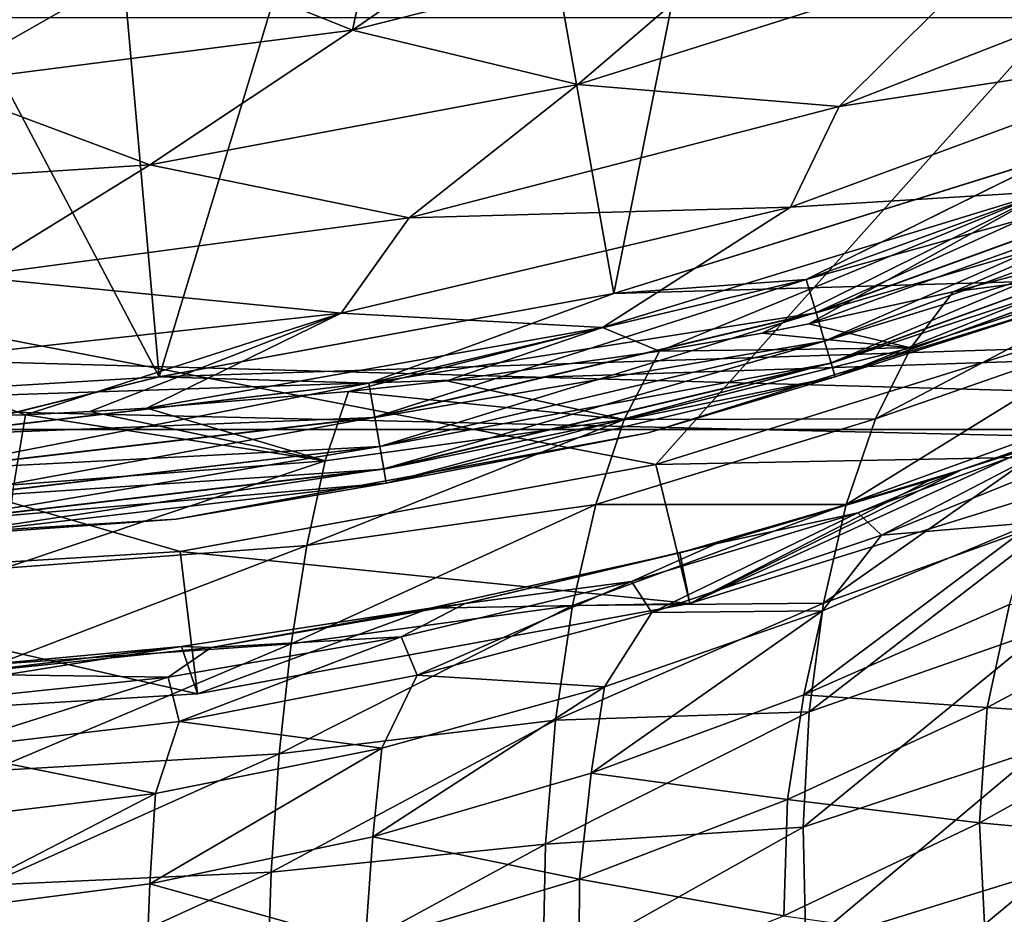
# Model space of a CAD drawing. Header units: millimetres. Extents: x -100 to 100, y -64 to 136.
# Tile 364 of 530: x 1.12 to 4.56, y 52.87 to 55.99. Entities that reach past the tile are written whole.
import ezdxf

# ---------------------------------------------------------------- set-up
doc = ezdxf.new("R2010")
doc.units = ezdxf.units.MM
doc.header["$LTSCALE"] = 159.143519
for name, color, linetype in [('22', 7, 'CONTINUOUS'), ('226', 7, 'CONTINUOUS'), ('230', 7, 'CONTINUOUS'), ('250', 7, 'CONTINUOUS'), ('255', 7, 'CONTINUOUS'), ('271', 7, 'CONTINUOUS'), ('375', 7, 'CONTINUOUS'), ('379', 7, 'CONTINUOUS'), ('382', 7, 'CONTINUOUS'), ('384', 7, 'CONTINUOUS'), ('397', 7, 'CONTINUOUS'), ('407', 7, 'CONTINUOUS'), ('412', 7, 'CONTINUOUS'), ('437', 7, 'CONTINUOUS')]:
    doc.layers.add(name, color=color, linetype=linetype)

msp = doc.modelspace()

# ---------------------------------------------------------------- linework, layer by layer
at = {"layer": '22', "color": 7, "linetype": 'CONTINUOUS', "true_color": 0x8c979c}
for points in [[(3.7128, 56.3183, -17.043), (2.2841, 55.9571, -17.043), (3.1083, 56.5268, -17.0976), (3.7128, 56.3183, -17.043)], [(3.1083, 56.5268, -17.0976), (2.2841, 55.9571, -17.043), (2.3689, 56.3517, -17.0976), (3.1083, 56.5268, -17.0976)], [(2.3689, 56.3517, -17.0976), (2.2841, 55.9571, -17.043), (1.6198, 56.2241, -17.0976), (2.3689, 56.3517, -17.0976)], [(3.7128, 56.3183, -17.043), (3.0695, 55.7672, -16.9201), (2.2841, 55.9571, -17.043), (3.7128, 56.3183, -17.043)], [(4.5172, 56.2247, -16.9201), (3.0695, 55.7672, -16.9201), (3.7128, 56.3183, -17.043), (4.5172, 56.2247, -16.9201)], [(5.4238, 56.2546, -16.7331), (5.3205, 55.8959, -16.4886), (3.9811, 55.6905, -16.7331), (5.4238, 56.2546, -16.7331)], [(5.4238, 56.2546, -16.7331), (3.9811, 55.6905, -16.7331), (4.5172, 56.2247, -16.9201), (5.4238, 56.2546, -16.7331)], [(2.2841, 55.9571, -17.043), (0.8225, 55.7701, -17.043), (1.6198, 56.2241, -17.0976), (2.2841, 55.9571, -17.043)], [(1.6198, 56.2241, -17.0976), (0.8225, 55.7701, -17.043), (0.8642, 56.1447, -17.0976), (1.6198, 56.2241, -17.0976)], [(4.5172, 56.2247, -16.9201), (3.9811, 55.6905, -16.7331), (3.0695, 55.7672, -16.9201), (4.5172, 56.2247, -16.9201)], [(2.2841, 55.9571, -17.043), (1.5774, 55.487, -16.9201), (0.8225, 55.7701, -17.043), (2.2841, 55.9571, -17.043)], [(3.0695, 55.7672, -16.9201), (1.5774, 55.487, -16.9201), (2.2841, 55.9571, -17.043), (3.0695, 55.7672, -16.9201)], [(5.3205, 55.8959, -16.4886), (4.7068, 55.3943, -16.1953), (3.811, 55.3393, -16.4886), (5.3205, 55.8959, -16.4886)], [(5.3205, 55.8959, -16.4886), (3.811, 55.3393, -16.4886), (3.9811, 55.6905, -16.7331), (5.3205, 55.8959, -16.4886)], [(1.5774, 55.487, -16.9201), (0.0625, 55.3882, -16.9201), (0.8225, 55.7701, -17.043), (1.5774, 55.487, -16.9201)], [(3.0695, 55.7672, -16.9201), (2.4813, 55.3029, -16.7331), (1.5774, 55.487, -16.9201), (3.0695, 55.7672, -16.9201)], [(3.9811, 55.6905, -16.7331), (2.4813, 55.3029, -16.7331), (3.0695, 55.7672, -16.9201), (3.9811, 55.6905, -16.7331)], [(3.9811, 55.6905, -16.7331), (3.811, 55.3393, -16.4886), (2.4813, 55.3029, -16.7331), (3.9811, 55.6905, -16.7331)], [(1.5774, 55.487, -16.9201), (0.946, 55.0974, -16.7331), (0.0625, 55.3882, -16.9201), (1.5774, 55.487, -16.9201)], [(2.4813, 55.3029, -16.7331), (0.946, 55.0974, -16.7331), (1.5774, 55.487, -16.9201), (2.4813, 55.3029, -16.7331)], [(3.8749, 54.9323, -15.8651), (4.7068, 55.3943, -16.1953), (5.3889, 55.4797, -15.8635), (3.8749, 54.9323, -15.8651)], [(3.8749, 54.9323, -15.8651), (5.3889, 55.4797, -15.8635), (4.3779, 55.0444, -15.7452), (3.8749, 54.9323, -15.8651)], [(4.3779, 55.0444, -15.7452), (5.3889, 55.4797, -15.8635), (4.6591, 55.1173, -15.6697), (4.3779, 55.0444, -15.7452)], [(3.1557, 54.9195, -16.1953), (4.7068, 55.3943, -16.1953), (3.3545, 54.8375, -15.9697), (3.1557, 54.9195, -16.1953)], [(4.7068, 55.3943, -16.1953), (3.1557, 54.9195, -16.1953), (3.811, 55.3393, -16.4886), (4.7068, 55.3943, -16.1953)], [(3.3545, 54.8375, -15.9697), (4.7068, 55.3943, -16.1953), (3.7121, 54.9005, -15.8999), (3.3545, 54.8375, -15.9697)], [(3.7121, 54.9005, -15.8999), (4.7068, 55.3943, -16.1953), (3.8749, 54.9323, -15.8651), (3.7121, 54.9005, -15.8999)], [(3.811, 55.3393, -16.4886), (3.1557, 54.9195, -16.1953), (2.2452, 54.9702, -16.4886), (3.811, 55.3393, -16.4886)], [(3.811, 55.3393, -16.4886), (2.2452, 54.9702, -16.4886), (2.4813, 55.3029, -16.7331), (3.811, 55.3393, -16.4886)], [(2.4813, 55.3029, -16.7331), (2.2452, 54.9702, -16.4886), (0.946, 55.0974, -16.7331), (2.4813, 55.3029, -16.7331)], [(2.2452, 54.9702, -16.4886), (0.646, 54.794, -16.4886), (0.946, 55.0974, -16.7331), (2.2452, 54.9702, -16.4886)], [(0.646, 54.794, -16.4886), (2.2452, 54.9702, -16.4886), (1.1445, 54.615, -16.2282), (0.646, 54.794, -16.4886)], [(1.1445, 54.615, -16.2282), (2.2452, 54.9702, -16.4886), (1.3689, 54.6266, -16.2142), (1.1445, 54.615, -16.2282)], [(2.2452, 54.9702, -16.4886), (1.5671, 54.6388, -16.1998), (1.3689, 54.6266, -16.2142), (2.2452, 54.9702, -16.4886)], [(3.1557, 54.9195, -16.1953), (1.5671, 54.6388, -16.1998), (2.2452, 54.9702, -16.4886), (3.1557, 54.9195, -16.1953)], [(1.5671, 54.6388, -16.1998), (3.1557, 54.9195, -16.1953), (2.27, 54.6965, -16.1315), (1.5671, 54.6388, -16.1998)], [(2.27, 54.6965, -16.1315), (3.1557, 54.9195, -16.1953), (2.6135, 54.7337, -16.0879), (2.27, 54.6965, -16.1315)], [(2.6135, 54.7337, -16.0879), (3.1557, 54.9195, -16.1953), (3.3545, 54.8375, -15.9697), (2.6135, 54.7337, -16.0879)], [(0, 54.5886, -16.2602), (0.646, 54.794, -16.4886), (1.1445, 54.615, -16.2282), (0, 54.5886, -16.2602)]]:
    msp.add_3dface(points, dxfattribs=at)
at = {"layer": '226', "color": 7, "linetype": 'CONTINUOUS', "true_color": 0x8c979c}
for points in [[(4.8165, 54.5537, 13.0545), (4.4071, 54.4234, 13.7403), (4.0461, 54.2732, 13.3968), (4.8165, 54.5537, 13.0545)], [(4.8165, 54.5537, 13.0545), (4.0461, 54.2732, 13.3968), (4.1289, 54.1959, 12.8728), (4.8165, 54.5537, 13.0545)], [(4.9075, 54.5105, 12.4982), (4.8165, 54.5537, 13.0545), (4.1289, 54.1959, 12.8728), (4.9075, 54.5105, 12.4982)], [(4.7235, 54.534, 13.5305), (4.4071, 54.4234, 13.7403), (4.8165, 54.5537, 13.0545), (4.7235, 54.534, 13.5305)], [(4.9075, 54.5105, 12.4982), (4.1289, 54.1959, 12.8728), (4.6595, 54.2394, 12.1393), (4.9075, 54.5105, 12.4982)], [(4.4071, 54.4234, 13.7403), (4.2923, 54.3854, 13.8118), (3.5514, 54.1656, 14.0573), (4.4071, 54.4234, 13.7403)], [(4.4071, 54.4234, 13.7403), (3.5514, 54.1656, 14.0573), (4.0461, 54.2732, 13.3968), (4.4071, 54.4234, 13.7403)], [(4.2923, 54.3854, 13.8118), (3.4252, 54.1336, 14.2782), (3.5514, 54.1656, 14.0573), (4.2923, 54.3854, 13.8118)], [(4.0461, 54.2732, 13.3968), (3.5514, 54.1656, 14.0573), (3.2569, 54.0339, 13.6749), (4.0461, 54.2732, 13.3968)], [(4.0461, 54.2732, 13.3968), (3.2569, 54.0339, 13.6749), (3.3278, 53.9257, 13.1775), (4.0461, 54.2732, 13.3968)], [(4.1289, 54.1959, 12.8728), (4.0461, 54.2732, 13.3968), (3.3278, 53.9257, 13.1775), (4.1289, 54.1959, 12.8728)], [(4.6595, 54.2394, 12.1393), (3.9224, 53.9316, 12.4909), (3.8579, 53.6382, 12.0916), (4.6595, 54.2394, 12.1393)], [(4.5748, 53.9544, 11.7381), (4.6595, 54.2394, 12.1393), (3.8579, 53.6382, 12.0916), (4.5748, 53.9544, 11.7381)], [(4.6595, 54.2394, 12.1393), (4.1289, 54.1959, 12.8728), (3.9224, 53.9316, 12.4909), (4.6595, 54.2394, 12.1393)], [(4.1289, 54.1959, 12.8728), (3.3278, 53.9257, 13.1775), (3.9224, 53.9316, 12.4909), (4.1289, 54.1959, 12.8728)], [(3.5514, 54.1656, 14.0573), (3.4252, 54.1336, 14.2782), (2.6773, 53.9573, 14.3031), (3.5514, 54.1656, 14.0573)], [(3.5514, 54.1656, 14.0573), (2.6773, 53.9573, 14.3031), (3.2569, 54.0339, 13.6749), (3.5514, 54.1656, 14.0573)], [(3.4252, 54.1336, 14.2782), (2.5554, 53.9413, 14.6271), (2.6773, 53.9573, 14.3031), (3.4252, 54.1336, 14.2782)], [(3.2569, 54.0339, 13.6749), (2.6773, 53.9573, 14.3031), (2.4538, 53.8412, 13.8896), (3.2569, 54.0339, 13.6749)], [(3.2569, 54.0339, 13.6749), (2.4538, 53.8412, 13.8896), (2.5096, 53.7068, 13.4129), (3.2569, 54.0339, 13.6749)], [(3.3278, 53.9257, 13.1775), (3.2569, 54.0339, 13.6749), (2.5096, 53.7068, 13.4129), (3.3278, 53.9257, 13.1775)], [(2.5554, 53.9413, 14.6271), (1.6885, 53.8069, 14.8682), (1.7911, 53.8044, 14.4773), (2.5554, 53.9413, 14.6271)], [(2.6773, 53.9573, 14.3031), (2.5554, 53.9413, 14.6271), (1.7911, 53.8044, 14.4773), (2.6773, 53.9573, 14.3031)], [(2.6773, 53.9573, 14.3031), (1.7911, 53.8044, 14.4773), (2.4538, 53.8412, 13.8896), (2.6773, 53.9573, 14.3031)], [(4.5748, 53.9544, 11.7381), (3.8579, 53.6382, 12.0916), (4.4973, 53.5941, 11.3974), (4.5748, 53.9544, 11.7381)], [(5.162, 53.949, 10.9834), (4.5748, 53.9544, 11.7381), (4.4973, 53.5941, 11.3974), (5.162, 53.949, 10.9834)], [(5.162, 53.949, 10.9834), (4.4973, 53.5941, 11.3974), (5.1172, 53.5516, 10.6916), (5.162, 53.949, 10.9834)], [(3.3278, 53.9257, 13.1775), (2.5096, 53.7068, 13.4129), (3.1632, 53.667, 12.7779), (3.3278, 53.9257, 13.1775)], [(3.9224, 53.9316, 12.4909), (3.1632, 53.667, 12.7779), (3.1162, 53.3653, 12.3816), (3.9224, 53.9316, 12.4909)], [(3.8579, 53.6382, 12.0916), (3.9224, 53.9316, 12.4909), (3.1162, 53.3653, 12.3816), (3.8579, 53.6382, 12.0916)], [(3.9224, 53.9316, 12.4909), (3.3278, 53.9257, 13.1775), (3.1632, 53.667, 12.7779), (3.9224, 53.9316, 12.4909)], [(2.4538, 53.8412, 13.8896), (1.7911, 53.8044, 14.4773), (1.6409, 53.7001, 14.0417), (2.4538, 53.8412, 13.8896)], [(2.4538, 53.8412, 13.8896), (1.6409, 53.7001, 14.0417), (1.6793, 53.5457, 13.5798), (2.4538, 53.8412, 13.8896)], [(2.5096, 53.7068, 13.4129), (2.4538, 53.8412, 13.8896), (1.6793, 53.5457, 13.5798), (2.5096, 53.7068, 13.4129)], [(1.6885, 53.8069, 14.8682), (0.8339, 53.7288, 15.0077), (0.8971, 53.7108, 14.5811), (1.6885, 53.8069, 14.8682)], [(1.7911, 53.8044, 14.4773), (1.6885, 53.8069, 14.8682), (0.8971, 53.7108, 14.5811), (1.7911, 53.8044, 14.4773)], [(1.7911, 53.8044, 14.4773), (0.8971, 53.7108, 14.5811), (1.6409, 53.7001, 14.0417), (1.7911, 53.8044, 14.4773)], [(1.6409, 53.7001, 14.0417), (0.8971, 53.7108, 14.5811), (0.8217, 53.6138, 14.1323), (1.6409, 53.7001, 14.0417)], [(1.6409, 53.7001, 14.0417), (0.8217, 53.6138, 14.1323), (0.8413, 53.447, 13.6793), (1.6409, 53.7001, 14.0417)], [(1.6793, 53.5457, 13.5798), (1.6409, 53.7001, 14.0417), (0.8413, 53.447, 13.6793), (1.6793, 53.5457, 13.5798)], [(2.5096, 53.7068, 13.4129), (1.6793, 53.5457, 13.5798), (2.3867, 53.4527, 13.0003), (2.5096, 53.7068, 13.4129)], [(3.1632, 53.667, 12.7779), (2.5096, 53.7068, 13.4129), (2.3867, 53.4527, 13.0003), (3.1632, 53.667, 12.7779)], [(3.1632, 53.667, 12.7779), (2.3867, 53.4527, 13.0003), (2.3546, 53.1434, 12.6076), (3.1632, 53.667, 12.7779)], [(3.1162, 53.3653, 12.3816), (3.1632, 53.667, 12.7779), (2.3546, 53.1434, 12.6076), (3.1162, 53.3653, 12.3816)], [(3.8579, 53.6382, 12.0916), (3.1162, 53.3653, 12.3816), (3.8007, 53.2737, 11.7514), (3.8579, 53.6382, 12.0916)], [(4.4973, 53.5941, 11.3974), (3.8579, 53.6382, 12.0916), (3.8007, 53.2737, 11.7514), (4.4973, 53.5941, 11.3974)], [(4.4973, 53.5941, 11.3974), (3.8007, 53.2737, 11.7514), (4.4702, 53.1929, 11.1087), (4.4973, 53.5941, 11.3974)], [(5.1172, 53.5516, 10.6916), (4.4973, 53.5941, 11.3974), (4.4702, 53.1929, 11.1087), (5.1172, 53.5516, 10.6916)], [(1.6793, 53.5457, 13.5798), (0.8413, 53.447, 13.6793), (1.5978, 53.2947, 13.1584), (1.6793, 53.5457, 13.5798)], [(2.3867, 53.4527, 13.0003), (1.6793, 53.5457, 13.5798), (1.5978, 53.2947, 13.1584), (2.3867, 53.4527, 13.0003)], [(5.1172, 53.5516, 10.6916), (4.4702, 53.1929, 11.1087), (5.1268, 53.1321, 10.4551), (5.1172, 53.5516, 10.6916)], [(2.3867, 53.4527, 13.0003), (1.5978, 53.2947, 13.1584), (1.578, 52.9795, 12.769), (2.3867, 53.4527, 13.0003)], [(2.3546, 53.1434, 12.6076), (2.3867, 53.4527, 13.0003), (1.578, 52.9795, 12.769), (2.3546, 53.1434, 12.6076)], [(1.5978, 53.2947, 13.1584), (0.8413, 53.447, 13.6793), (0.8007, 53.1978, 13.2529), (1.5978, 53.2947, 13.1584)], [(3.1162, 53.3653, 12.3816), (2.3546, 53.1434, 12.6076), (3.0762, 52.9963, 12.0438), (3.1162, 53.3653, 12.3816)], [(3.8007, 53.2737, 11.7514), (3.1162, 53.3653, 12.3816), (3.0762, 52.9963, 12.0438), (3.8007, 53.2737, 11.7514)], [(1.5978, 53.2947, 13.1584), (0.8007, 53.1978, 13.2529), (0.7914, 52.8787, 12.8658), (1.5978, 53.2947, 13.1584)], [(1.578, 52.9795, 12.769), (1.5978, 53.2947, 13.1584), (0.7914, 52.8787, 12.8658), (1.578, 52.9795, 12.769)], [(3.8007, 53.2737, 11.7514), (3.0762, 52.9963, 12.0438), (3.7876, 52.8679, 11.4682), (3.8007, 53.2737, 11.7514)], [(4.4702, 53.1929, 11.1087), (3.8007, 53.2737, 11.7514), (3.7876, 52.8679, 11.4682), (4.4702, 53.1929, 11.1087)], [(4.4702, 53.1929, 11.1087), (3.7876, 52.8679, 11.4682), (4.4917, 52.7694, 10.8803), (4.4702, 53.1929, 11.1087)], [(5.1268, 53.1321, 10.4551), (4.4702, 53.1929, 11.1087), (4.4917, 52.7694, 10.8803), (5.1268, 53.1321, 10.4551)], [(2.3546, 53.1434, 12.6076), (1.578, 52.9795, 12.769), (2.3284, 52.7701, 12.2732), (2.3546, 53.1434, 12.6076)], [(3.0762, 52.9963, 12.0438), (2.3546, 53.1434, 12.6076), (2.3284, 52.7701, 12.2732), (3.0762, 52.9963, 12.0438)], [(5.1851, 52.7084, 10.2776), (5.1268, 53.1321, 10.4551), (4.4917, 52.7694, 10.8803), (5.1851, 52.7084, 10.2776)], [(1.578, 52.9795, 12.769), (0.7914, 52.8787, 12.8658), (1.5626, 52.6025, 12.4381), (1.578, 52.9795, 12.769)], [(2.3284, 52.7701, 12.2732), (1.578, 52.9795, 12.769), (1.5626, 52.6025, 12.4381), (2.3284, 52.7701, 12.2732)], [(3.0762, 52.9963, 12.0438), (2.3284, 52.7701, 12.2732), (3.0729, 52.5855, 11.7676), (3.0762, 52.9963, 12.0438)], [(3.7876, 52.8679, 11.4682), (3.0762, 52.9963, 12.0438), (3.0729, 52.5855, 11.7676), (3.7876, 52.8679, 11.4682)], [(1.5626, 52.6025, 12.4381), (0.7914, 52.8787, 12.8658), (0.7843, 52.4992, 12.5375), (1.5626, 52.6025, 12.4381)]]:
    msp.add_3dface(points, dxfattribs=at)
at = {"layer": '230', "color": 7, "linetype": 'CONTINUOUS', "true_color": 0x8c979c}
for points in [[(4.4071, 54.4234, 13.7403), (4.7235, 54.534, 13.5305), (3.4609, 53.957, 24.8415), (4.4071, 54.4234, 13.7403)], [(3.4609, 53.957, 24.8415), (4.7235, 54.534, 13.5305), (5.1291, 54.4768, 24.8415), (3.4609, 53.957, 24.8415)], [(4.2923, 54.3854, 13.8118), (4.4071, 54.4234, 13.7403), (3.4609, 53.957, 24.8415), (4.2923, 54.3854, 13.8118)], [(3.4252, 54.1336, 14.2782), (4.2923, 54.3854, 13.8118), (3.4609, 53.957, 24.8415), (3.4252, 54.1336, 14.2782)], [(2.5554, 53.9413, 14.6271), (3.4252, 54.1336, 14.2782), (3.4609, 53.957, 24.8415), (2.5554, 53.9413, 14.6271)], [(1.6885, 53.8069, 14.8682), (2.5554, 53.9413, 14.6271), (1.7436, 53.6423, 24.8415), (1.6885, 53.8069, 14.8682)], [(1.7436, 53.6423, 24.8415), (2.5554, 53.9413, 14.6271), (3.4609, 53.957, 24.8415), (1.7436, 53.6423, 24.8415)], [(0, 53.5368, 24.8415), (0.8339, 53.7288, 15.0077), (1.6885, 53.8069, 14.8682), (0, 53.5368, 24.8415)], [(0, 53.5368, 24.8415), (1.6885, 53.8069, 14.8682), (1.7436, 53.6423, 24.8415), (0, 53.5368, 24.8415)]]:
    msp.add_3dface(points, dxfattribs=at)
at = {"layer": '250', "color": 7, "linetype": 'CONTINUOUS', "true_color": 0x8c979c}
for points in [[(4.1081, 54.6012, -15.1124), (4.2313, 54.8488, -15.4233), (5.1409, 55.1448, -15.1218), (4.1081, 54.6012, -15.1124)], [(4.9804, 54.905, -14.7857), (4.1081, 54.6012, -15.1124), (5.1409, 55.1448, -15.1218), (4.9804, 54.905, -14.7857)], [(4.2313, 54.8488, -15.4233), (4.3779, 55.0444, -15.7452), (5.1409, 55.1448, -15.1218), (4.2313, 54.8488, -15.4233)], [(4.3779, 55.0444, -15.7452), (4.6591, 55.1173, -15.6697), (5.1409, 55.1448, -15.1218), (4.3779, 55.0444, -15.7452)], [(3.8749, 54.9323, -15.8651), (4.3779, 55.0444, -15.7452), (4.2313, 54.8488, -15.4233), (3.8749, 54.9323, -15.8651)], [(3.7121, 54.9005, -15.8999), (3.8749, 54.9323, -15.8651), (4.2313, 54.8488, -15.4233), (3.7121, 54.9005, -15.8999)], [(3.3545, 54.8375, -15.9697), (3.7121, 54.9005, -15.8999), (4.2313, 54.8488, -15.4233), (3.3545, 54.8375, -15.9697)], [(4.0051, 54.3025, -14.8256), (4.1081, 54.6012, -15.1124), (4.9804, 54.905, -14.7857), (4.0051, 54.3025, -14.8256)], [(4.8495, 54.6069, -14.4688), (4.0051, 54.3025, -14.8256), (4.9804, 54.905, -14.7857), (4.8495, 54.6069, -14.4688)], [(2.6135, 54.7337, -16.0879), (3.3545, 54.8375, -15.9697), (3.2316, 54.5996, -15.6275), (2.6135, 54.7337, -16.0879)], [(3.2316, 54.5996, -15.6275), (3.3545, 54.8375, -15.9697), (4.2313, 54.8488, -15.4233), (3.2316, 54.5996, -15.6275)], [(4.1081, 54.6012, -15.1124), (3.2316, 54.5996, -15.6275), (4.2313, 54.8488, -15.4233), (4.1081, 54.6012, -15.1124)], [(2.27, 54.6965, -16.1315), (2.6135, 54.7337, -16.0879), (3.2316, 54.5996, -15.6275), (2.27, 54.6965, -16.1315)], [(1.5671, 54.6388, -16.1998), (2.27, 54.6965, -16.1315), (2.189, 54.4543, -15.8114), (1.5671, 54.6388, -16.1998)], [(2.189, 54.4543, -15.8114), (2.27, 54.6965, -16.1315), (3.2316, 54.5996, -15.6275), (2.189, 54.4543, -15.8114)], [(1.1445, 54.615, -16.2282), (1.3689, 54.6266, -16.2142), (2.189, 54.4543, -15.8114), (1.1445, 54.615, -16.2282)], [(1.3689, 54.6266, -16.2142), (1.5671, 54.6388, -16.1998), (2.189, 54.4543, -15.8114), (1.3689, 54.6266, -16.2142)], [(0, 54.5886, -16.2602), (1.1445, 54.615, -16.2282), (1.1031, 54.3717, -15.9237), (0, 54.5886, -16.2602)], [(1.1031, 54.3717, -15.9237), (1.1445, 54.615, -16.2282), (2.189, 54.4543, -15.8114), (1.1031, 54.3717, -15.9237)], [(2.1245, 54.1599, -15.5155), (2.189, 54.4543, -15.8114), (3.2316, 54.5996, -15.6275), (2.1245, 54.1599, -15.5155)], [(3.1326, 54.3028, -15.3068), (2.1245, 54.1599, -15.5155), (3.2316, 54.5996, -15.6275), (3.1326, 54.3028, -15.3068)], [(3.1326, 54.3028, -15.3068), (3.2316, 54.5996, -15.6275), (4.1081, 54.6012, -15.1124), (3.1326, 54.3028, -15.3068)], [(4.0051, 54.3025, -14.8256), (3.1326, 54.3028, -15.3068), (4.1081, 54.6012, -15.1124), (4.0051, 54.3025, -14.8256)], [(3.9269, 53.9588, -14.5736), (4.0051, 54.3025, -14.8256), (4.8495, 54.6069, -14.4688), (3.9269, 53.9588, -14.5736)], [(4.7545, 54.2576, -14.1834), (3.9269, 53.9588, -14.5736), (4.8495, 54.6069, -14.4688), (4.7545, 54.2576, -14.1834)], [(1.0713, 54.0805, -15.6442), (1.1031, 54.3717, -15.9237), (2.189, 54.4543, -15.8114), (1.0713, 54.0805, -15.6442)], [(2.1245, 54.1599, -15.5155), (1.0713, 54.0805, -15.6442), (2.189, 54.4543, -15.8114), (2.1245, 54.1599, -15.5155)], [(2.07, 53.8168, -15.2566), (2.1245, 54.1599, -15.5155), (3.1326, 54.3028, -15.3068), (2.07, 53.8168, -15.2566)], [(3.0514, 53.9499, -15.0235), (2.07, 53.8168, -15.2566), (3.1326, 54.3028, -15.3068), (3.0514, 53.9499, -15.0235)], [(3.0514, 53.9499, -15.0235), (3.1326, 54.3028, -15.3068), (4.0051, 54.3025, -14.8256), (3.0514, 53.9499, -15.0235)], [(3.9269, 53.9588, -14.5736), (3.0514, 53.9499, -15.0235), (4.0051, 54.3025, -14.8256), (3.9269, 53.9588, -14.5736)], [(3.8766, 53.5796, -14.3655), (3.9269, 53.9588, -14.5736), (4.7545, 54.2576, -14.1834), (3.8766, 53.5796, -14.3655)], [(4.6998, 53.8682, -13.9406), (3.8766, 53.5796, -14.3655), (4.7545, 54.2576, -14.1834), (4.6998, 53.8682, -13.9406)], [(1.0439, 53.7454, -15.4006), (1.0713, 54.0805, -15.6442), (2.1245, 54.1599, -15.5155), (1.0439, 53.7454, -15.4006)], [(2.07, 53.8168, -15.2566), (1.0439, 53.7454, -15.4006), (2.1245, 54.1599, -15.5155), (2.07, 53.8168, -15.2566)], [(2.0279, 53.4333, -15.0455), (2.07, 53.8168, -15.2566), (3.0514, 53.9499, -15.0235), (2.0279, 53.4333, -15.0455)], [(2.9919, 53.5506, -14.7904), (2.0279, 53.4333, -15.0455), (3.0514, 53.9499, -15.0235), (2.9919, 53.5506, -14.7904)], [(2.9919, 53.5506, -14.7904), (3.0514, 53.9499, -15.0235), (3.9269, 53.9588, -14.5736), (2.9919, 53.5506, -14.7904)], [(3.8766, 53.5796, -14.3655), (2.9919, 53.5506, -14.7904), (3.9269, 53.9588, -14.5736), (3.8766, 53.5796, -14.3655)], [(3.8558, 53.1768, -14.2076), (3.8766, 53.5796, -14.3655), (4.6998, 53.8682, -13.9406), (3.8558, 53.1768, -14.2076)], [(4.6869, 53.4528, -13.7485), (3.8558, 53.1768, -14.2076), (4.6998, 53.8682, -13.9406), (4.6869, 53.4528, -13.7485)], [(1.0221, 53.3737, -15.2027), (1.0439, 53.7454, -15.4006), (2.07, 53.8168, -15.2566), (1.0221, 53.3737, -15.2027)], [(2.0279, 53.4333, -15.0455), (1.0221, 53.3737, -15.2027), (2.07, 53.8168, -15.2566), (2.0279, 53.4333, -15.0455)], [(2.957, 53.1182, -14.617), (2.9919, 53.5506, -14.7904), (3.8766, 53.5796, -14.3655), (2.957, 53.1182, -14.617)], [(3.8558, 53.1768, -14.2076), (2.957, 53.1182, -14.617), (3.8766, 53.5796, -14.3655), (3.8558, 53.1768, -14.2076)], [(2, 53.0205, -14.8904), (2.0279, 53.4333, -15.0455), (2.9919, 53.5506, -14.7904), (2, 53.0205, -14.8904)], [(2.957, 53.1182, -14.617), (2, 53.0205, -14.8904), (2.9919, 53.5506, -14.7904), (2.957, 53.1182, -14.617)], [(3.8643, 52.7635, -14.1033), (3.8558, 53.1768, -14.2076), (4.6869, 53.4528, -13.7485), (3.8643, 52.7635, -14.1033)], [(4.7145, 53.0266, -13.6114), (3.8643, 52.7635, -14.1033), (4.6869, 53.4528, -13.7485), (4.7145, 53.0266, -13.6114)], [(1.0066, 52.9753, -15.0578), (1.0221, 53.3737, -15.2027), (2.0279, 53.4333, -15.0455), (1.0066, 52.9753, -15.0578)], [(2, 53.0205, -14.8904), (1.0066, 52.9753, -15.0578), (2.0279, 53.4333, -15.0455), (2, 53.0205, -14.8904)], [(2.9475, 52.6685, -14.509), (2.957, 53.1182, -14.617), (3.8558, 53.1768, -14.2076), (2.9475, 52.6685, -14.509)], [(3.8643, 52.7635, -14.1033), (2.9475, 52.6685, -14.509), (3.8558, 53.1768, -14.2076), (3.8643, 52.7635, -14.1033)], [(1.9872, 52.5919, -14.7963), (2, 53.0205, -14.8904), (2.957, 53.1182, -14.617), (1.9872, 52.5919, -14.7963)], [(2.9475, 52.6685, -14.509), (1.9872, 52.5919, -14.7963), (2.957, 53.1182, -14.617), (2.9475, 52.6685, -14.509)], [(0.998, 52.562, -14.9703), (1.0066, 52.9753, -15.0578), (2, 53.0205, -14.8904), (0.998, 52.562, -14.9703)], [(1.9872, 52.5919, -14.7963), (0.998, 52.562, -14.9703), (2, 53.0205, -14.8904), (1.9872, 52.5919, -14.7963)], [(3.9055, 52.3538, -14.0496), (3.8643, 52.7635, -14.1033), (4.7145, 53.0266, -13.6114), (3.9055, 52.3538, -14.0496)], [(4.7836, 52.6057, -13.5262), (3.9055, 52.3538, -14.0496), (4.7145, 53.0266, -13.6114), (4.7836, 52.6057, -13.5262)]]:
    msp.add_3dface(points, dxfattribs=at)
at = {"layer": '255', "linetype": 'CONTINUOUS'}
for points in [[(1.6833, 54.1386, 25.7), (3.3413, 54.4424, 25.7), (-4.7339, 56, 25.7), (1.6833, 54.1386, 25.7)], [(-4.7339, 56, 25.7), (3.3413, 54.4424, 25.7), (4.7339, 56, 25.7), (-4.7339, 56, 25.7)], [(0, 54.0367, 25.7), (1.6833, 54.1386, 25.7), (-4.7339, 56, 25.7), (0, 54.0367, 25.7)], [(3.3413, 54.4424, 25.7), (4.9518, 54.9443, 25.7), (4.7339, 56, 25.7), (3.3413, 54.4424, 25.7)]]:
    msp.add_3dface(points, dxfattribs=at)
at = {"layer": '271', "linetype": 'CONTINUOUS'}
for points in [[(5.1291, 54.4768, 24.8415), (4.9518, 54.9443, 25.7), (3.3413, 54.4424, 25.7), (5.1291, 54.4768, 24.8415)], [(3.4609, 53.957, 24.8415), (5.1291, 54.4768, 24.8415), (3.3413, 54.4424, 25.7), (3.4609, 53.957, 24.8415)], [(3.4609, 53.957, 24.8415), (3.3413, 54.4424, 25.7), (1.6833, 54.1386, 25.7), (3.4609, 53.957, 24.8415)], [(1.7436, 53.6423, 24.8415), (1.6833, 54.1386, 25.7), (0, 54.0367, 25.7), (1.7436, 53.6423, 24.8415)], [(1.7436, 53.6423, 24.8415), (3.4609, 53.957, 24.8415), (1.6833, 54.1386, 25.7), (1.7436, 53.6423, 24.8415)], [(0, 53.5368, 24.8415), (1.7436, 53.6423, 24.8415), (0, 54.0367, 25.7), (0, 53.5368, 24.8415)]]:
    msp.add_3dface(points, dxfattribs=at)
at = {"layer": '375', "color": 7, "linetype": 'CONTINUOUS', "true_color": 0x323232}
for points in [[(3.9047, 58.577, 47.7), (4.7354, 55.5181, 47.7), (5.1017, 59.1675, 47.7), (3.9047, 58.577, 47.7)], [(2.6409, 58.1478, 47.7), (3.1959, 55.0382, 47.7), (3.9047, 58.577, 47.7), (2.6409, 58.1478, 47.7)], [(3.1959, 55.0382, 47.7), (4.7354, 55.5181, 47.7), (3.9047, 58.577, 47.7), (3.1959, 55.0382, 47.7)], [(1.3318, 57.8873, 47.7), (1.6097, 54.7474, 47.7), (2.6409, 58.1478, 47.7), (1.3318, 57.8873, 47.7)], [(1.6097, 54.7474, 47.7), (3.1959, 55.0382, 47.7), (2.6409, 58.1478, 47.7), (1.6097, 54.7474, 47.7)], [(0, 57.8, 47.7), (1.6097, 54.7474, 47.7), (1.3318, 57.8873, 47.7), (0, 57.8, 47.7)], [(0, 54.65, 47.7), (1.6097, 54.7474, 47.7), (0, 57.8, 47.7), (0, 54.65, 47.7)]]:
    msp.add_3dface(points, dxfattribs=at)
at = {"layer": '379', "color": 7, "linetype": 'CONTINUOUS', "true_color": 0x323232}
for points in [[(4.9113, 55.05, 47.2), (3.3145, 54.5525, 47.2), (4.9113, 55.05, 46.2), (4.9113, 55.05, 47.2)], [(4.9113, 55.05, 46.2), (3.3145, 54.5525, 47.2), (3.3145, 54.5525, 46.2), (4.9113, 55.05, 46.2)], [(3.3145, 54.5525, 47.2), (1.6694, 54.251, 47.2), (3.3145, 54.5525, 46.2), (3.3145, 54.5525, 47.2)], [(3.3145, 54.5525, 46.2), (1.6694, 54.251, 47.2), (1.6694, 54.251, 46.2), (3.3145, 54.5525, 46.2)], [(1.6694, 54.251, 47.2), (0, 54.15, 47.2), (1.6694, 54.251, 46.2), (1.6694, 54.251, 47.2)], [(1.6694, 54.251, 46.2), (0, 54.15, 47.2), (0, 54.15, 46.2), (1.6694, 54.251, 46.2)]]:
    msp.add_3dface(points, dxfattribs=at)
at = {"layer": '382', "color": 7, "linetype": 'CONTINUOUS', "true_color": 0x323232}
for points in [[(5.3389, 55.623, 47.683), (4.7354, 55.5181, 47.7), (3.8659, 55.0869, 47.683), (5.3389, 55.623, 47.683)], [(5.3389, 55.623, 47.683), (3.8659, 55.0869, 47.683), (5.3867, 55.5122, 47.6329), (5.3389, 55.623, 47.683)], [(4.7354, 55.5181, 47.7), (3.1959, 55.0382, 47.7), (3.8659, 55.0869, 47.683), (4.7354, 55.5181, 47.7)], [(5.3867, 55.5122, 47.6329), (3.8659, 55.0869, 47.683), (3.9006, 54.9712, 47.6329), (5.3867, 55.5122, 47.6329)], [(5.3867, 55.5122, 47.6329), (3.9006, 54.9712, 47.6329), (5.4278, 55.417, 47.5534), (5.3867, 55.5122, 47.6329)], [(5.4278, 55.417, 47.5534), (3.9006, 54.9712, 47.6329), (3.9303, 54.872, 47.5534), (5.4278, 55.417, 47.5534)], [(5.4278, 55.417, 47.5534), (3.9303, 54.872, 47.5534), (5.4593, 55.344, 47.4497), (5.4278, 55.417, 47.5534)], [(5.4593, 55.344, 47.4497), (3.9303, 54.872, 47.5534), (3.9531, 54.7958, 47.4497), (5.4593, 55.344, 47.4497)], [(5.4593, 55.344, 47.4497), (3.9531, 54.7958, 47.4497), (5.479, 55.2982, 47.3289), (5.4593, 55.344, 47.4497)], [(5.479, 55.2982, 47.3289), (3.9531, 54.7958, 47.4497), (3.9674, 54.748, 47.3289), (5.479, 55.2982, 47.3289)], [(4.9113, 55.05, 47.2), (5.479, 55.2982, 47.3289), (3.9674, 54.748, 47.3289), (4.9113, 55.05, 47.2)], [(3.8659, 55.0869, 47.683), (3.1959, 55.0382, 47.7), (2.3407, 54.7254, 47.683), (3.8659, 55.0869, 47.683)], [(3.8659, 55.0869, 47.683), (2.3407, 54.7254, 47.683), (3.9006, 54.9712, 47.6329), (3.8659, 55.0869, 47.683)], [(3.1959, 55.0382, 47.7), (1.6097, 54.7474, 47.7), (2.3407, 54.7254, 47.683), (3.1959, 55.0382, 47.7)], [(3.3145, 54.5525, 47.2), (4.9113, 55.05, 47.2), (3.9674, 54.748, 47.3289), (3.3145, 54.5525, 47.2)], [(3.9006, 54.9712, 47.6329), (2.3407, 54.7254, 47.683), (2.3616, 54.6065, 47.6329), (3.9006, 54.9712, 47.6329)], [(3.9006, 54.9712, 47.6329), (2.3616, 54.6065, 47.6329), (3.9303, 54.872, 47.5534), (3.9006, 54.9712, 47.6329)], [(3.9303, 54.872, 47.5534), (2.3616, 54.6065, 47.6329), (2.3796, 54.5045, 47.5534), (3.9303, 54.872, 47.5534)], [(3.9303, 54.872, 47.5534), (2.3796, 54.5045, 47.5534), (3.9531, 54.7958, 47.4497), (3.9303, 54.872, 47.5534)], [(3.9531, 54.7958, 47.4497), (2.3796, 54.5045, 47.5534), (2.3934, 54.4262, 47.4497), (3.9531, 54.7958, 47.4497)], [(3.9531, 54.7958, 47.4497), (2.3934, 54.4262, 47.4497), (3.9674, 54.748, 47.3289), (3.9531, 54.7958, 47.4497)], [(1.6097, 54.7474, 47.7), (0, 54.65, 47.7), (0.7838, 54.5434, 47.683), (1.6097, 54.7474, 47.7)], [(2.3407, 54.7254, 47.683), (1.6097, 54.7474, 47.7), (0.7838, 54.5434, 47.683), (2.3407, 54.7254, 47.683)], [(2.3407, 54.7254, 47.683), (0.7838, 54.5434, 47.683), (2.3616, 54.6065, 47.6329), (2.3407, 54.7254, 47.683)], [(3.9674, 54.748, 47.3289), (2.3934, 54.4262, 47.4497), (2.4021, 54.3771, 47.3289), (3.9674, 54.748, 47.3289)], [(3.3145, 54.5525, 47.2), (3.9674, 54.748, 47.3289), (2.4021, 54.3771, 47.3289), (3.3145, 54.5525, 47.2)], [(2.3616, 54.6065, 47.6329), (0.7838, 54.5434, 47.683), (0.7908, 54.4229, 47.6329), (2.3616, 54.6065, 47.6329)], [(2.3616, 54.6065, 47.6329), (0.7908, 54.4229, 47.6329), (2.3796, 54.5045, 47.5534), (2.3616, 54.6065, 47.6329)], [(1.6694, 54.251, 47.2), (3.3145, 54.5525, 47.2), (2.4021, 54.3771, 47.3289), (1.6694, 54.251, 47.2)], [(2.3796, 54.5045, 47.5534), (0.7908, 54.4229, 47.6329), (0.7968, 54.3194, 47.5534), (2.3796, 54.5045, 47.5534)], [(2.3796, 54.5045, 47.5534), (0.7968, 54.3194, 47.5534), (2.3934, 54.4262, 47.4497), (2.3796, 54.5045, 47.5534)], [(2.3934, 54.4262, 47.4497), (0.7968, 54.3194, 47.5534), (0.8014, 54.2401, 47.4497), (2.3934, 54.4262, 47.4497)], [(2.3934, 54.4262, 47.4497), (0.8014, 54.2401, 47.4497), (2.4021, 54.3771, 47.3289), (2.3934, 54.4262, 47.4497)], [(2.4021, 54.3771, 47.3289), (0.8014, 54.2401, 47.4497), (0.8043, 54.1903, 47.3289), (2.4021, 54.3771, 47.3289)], [(1.6694, 54.251, 47.2), (2.4021, 54.3771, 47.3289), (0.8043, 54.1903, 47.3289), (1.6694, 54.251, 47.2)], [(0, 54.15, 47.2), (1.6694, 54.251, 47.2), (0.8043, 54.1903, 47.3289), (0, 54.15, 47.2)]]:
    msp.add_3dface(points, dxfattribs=at)
at = {"layer": '384', "color": 7, "linetype": 'CONTINUOUS', "true_color": 0x323232}
for points in [[(3.8658, 55.0874, 45.7169), (4.734, 55.5175, 45.7), (5.3387, 55.6235, 45.7169), (3.8658, 55.0874, 45.7169)], [(3.8658, 55.0874, 45.7169), (5.3387, 55.6235, 45.7169), (3.9004, 54.9717, 45.7668), (3.8658, 55.0874, 45.7169)], [(5.3387, 55.6235, 45.7169), (5.3866, 55.5126, 45.7668), (3.9004, 54.9717, 45.7668), (5.3387, 55.6235, 45.7169)], [(3.1949, 55.0379, 45.7), (4.734, 55.5175, 45.7), (3.8658, 55.0874, 45.7169), (3.1949, 55.0379, 45.7)], [(5.3866, 55.5126, 45.7668), (3.9302, 54.8723, 45.8463), (3.9004, 54.9717, 45.7668), (5.3866, 55.5126, 45.7668)], [(5.4276, 55.4173, 45.8463), (3.9302, 54.8723, 45.8463), (5.3866, 55.5126, 45.7668), (5.4276, 55.4173, 45.8463)], [(5.4276, 55.4173, 45.8463), (3.953, 54.7961, 45.9499), (3.9302, 54.8723, 45.8463), (5.4276, 55.4173, 45.8463)], [(5.4591, 55.3443, 45.9499), (3.953, 54.7961, 45.9499), (5.4276, 55.4173, 45.8463), (5.4591, 55.3443, 45.9499)], [(5.4591, 55.3443, 45.9499), (3.9673, 54.7482, 46.0706), (3.953, 54.7961, 45.9499), (5.4591, 55.3443, 45.9499)], [(5.479, 55.2984, 46.0706), (3.9673, 54.7482, 46.0706), (5.4591, 55.3443, 45.9499), (5.479, 55.2984, 46.0706)], [(5.479, 55.2984, 46.0706), (4.9113, 55.05, 46.2), (3.9673, 54.7482, 46.0706), (5.479, 55.2984, 46.0706)], [(2.3406, 54.7259, 45.7169), (3.1949, 55.0379, 45.7), (3.8658, 55.0874, 45.7169), (2.3406, 54.7259, 45.7169)], [(2.3406, 54.7259, 45.7169), (3.8658, 55.0874, 45.7169), (2.3616, 54.6069, 45.7668), (2.3406, 54.7259, 45.7169)], [(3.8658, 55.0874, 45.7169), (3.9004, 54.9717, 45.7668), (2.3616, 54.6069, 45.7668), (3.8658, 55.0874, 45.7169)], [(1.6091, 54.7473, 45.7), (3.1949, 55.0379, 45.7), (2.3406, 54.7259, 45.7169), (1.6091, 54.7473, 45.7)], [(4.9113, 55.05, 46.2), (3.3145, 54.5525, 46.2), (3.9673, 54.7482, 46.0706), (4.9113, 55.05, 46.2)], [(3.9004, 54.9717, 45.7668), (2.3796, 54.5048, 45.8463), (2.3616, 54.6069, 45.7668), (3.9004, 54.9717, 45.7668)], [(3.9302, 54.8723, 45.8463), (2.3796, 54.5048, 45.8463), (3.9004, 54.9717, 45.7668), (3.9302, 54.8723, 45.8463)], [(3.9302, 54.8723, 45.8463), (2.3934, 54.4264, 45.9499), (2.3796, 54.5048, 45.8463), (3.9302, 54.8723, 45.8463)], [(3.953, 54.7961, 45.9499), (2.3934, 54.4264, 45.9499), (3.9302, 54.8723, 45.8463), (3.953, 54.7961, 45.9499)], [(3.953, 54.7961, 45.9499), (2.4021, 54.3772, 46.0706), (2.3934, 54.4264, 45.9499), (3.953, 54.7961, 45.9499)], [(3.9673, 54.7482, 46.0706), (2.4021, 54.3772, 46.0706), (3.953, 54.7961, 45.9499), (3.9673, 54.7482, 46.0706)], [(0, 54.65, 45.7), (1.6091, 54.7473, 45.7), (0.7837, 54.5439, 45.7169), (0, 54.65, 45.7)], [(0.7837, 54.5439, 45.7169), (1.6091, 54.7473, 45.7), (2.3406, 54.7259, 45.7169), (0.7837, 54.5439, 45.7169)], [(0.7837, 54.5439, 45.7169), (2.3406, 54.7259, 45.7169), (0.7907, 54.4233, 45.7668), (0.7837, 54.5439, 45.7169)], [(2.3406, 54.7259, 45.7169), (2.3616, 54.6069, 45.7668), (0.7907, 54.4233, 45.7668), (2.3406, 54.7259, 45.7169)], [(3.9673, 54.7482, 46.0706), (3.3145, 54.5525, 46.2), (2.4021, 54.3772, 46.0706), (3.9673, 54.7482, 46.0706)], [(2.3616, 54.6069, 45.7668), (0.7968, 54.3198, 45.8463), (0.7907, 54.4233, 45.7668), (2.3616, 54.6069, 45.7668)], [(2.3796, 54.5048, 45.8463), (0.7968, 54.3198, 45.8463), (2.3616, 54.6069, 45.7668), (2.3796, 54.5048, 45.8463)], [(3.3145, 54.5525, 46.2), (1.6694, 54.251, 46.2), (2.4021, 54.3772, 46.0706), (3.3145, 54.5525, 46.2)], [(2.3796, 54.5048, 45.8463), (0.8014, 54.2404, 45.9499), (0.7968, 54.3198, 45.8463), (2.3796, 54.5048, 45.8463)], [(2.3934, 54.4264, 45.9499), (0.8014, 54.2404, 45.9499), (2.3796, 54.5048, 45.8463), (2.3934, 54.4264, 45.9499)], [(2.3934, 54.4264, 45.9499), (0.8043, 54.1904, 46.0706), (0.8014, 54.2404, 45.9499), (2.3934, 54.4264, 45.9499)], [(2.4021, 54.3772, 46.0706), (0.8043, 54.1904, 46.0706), (2.3934, 54.4264, 45.9499), (2.4021, 54.3772, 46.0706)], [(2.4021, 54.3772, 46.0706), (1.6694, 54.251, 46.2), (0.8043, 54.1904, 46.0706), (2.4021, 54.3772, 46.0706)], [(1.6694, 54.251, 46.2), (0, 54.15, 46.2), (0.8043, 54.1904, 46.0706), (1.6694, 54.251, 46.2)]]:
    msp.add_3dface(points, dxfattribs=at)
at = {"layer": '397', "color": 7, "linetype": 'CONTINUOUS', "true_color": 0xaaaaaa}
for points in [[(1.6091, 54.7473, 45.7), (0, 54.65, 45.7), (96.5191, 57.8243, 45.7), (1.6091, 54.7473, 45.7)], [(96.5191, 57.8243, 45.7), (0, 54.65, 45.7), (97.6021, 52.3779, 45.7), (96.5191, 57.8243, 45.7)], [(3.1949, 55.0379, 45.7), (1.6091, 54.7473, 45.7), (96.5191, 57.8243, 45.7), (3.1949, 55.0379, 45.7)], [(4.734, 55.5175, 45.7), (3.1949, 55.0379, 45.7), (96.5191, 57.8243, 45.7), (4.734, 55.5175, 45.7)], [(0, 54.65, 45.7), (-97.6021, 52.3779, 45.7), (97.6021, 52.3779, 45.7), (0, 54.65, 45.7)]]:
    msp.add_3dface(points, dxfattribs=at)
at = {"layer": '407', "color": 7, "linetype": 'CONTINUOUS'}
for points in [[(-95.0555, 57.4958, 36.7), (96.1224, 52.132, 36.7), (-96.1224, 52.132, 36.7), (-95.0555, 57.4958, 36.7)], [(95.0555, 57.4958, 36.7), (96.1224, 52.132, 36.7), (-95.0555, 57.4958, 36.7), (95.0555, 57.4958, 36.7)]]:
    msp.add_3dface(points, dxfattribs=at)
at = {"layer": '412', "linetype": 'CONTINUOUS'}
for points in [[(68.6524, 59.1044, 36.7427), (0, 58.65, 36.7427), (-70.0296, 54.5644, 36.7427), (68.6524, 59.1044, 36.7427)], [(70.0296, 54.5644, 36.7427), (68.6524, 59.1044, 36.7427), (-70.0296, 54.5644, 36.7427), (70.0296, 54.5644, 36.7427)], [(71.1069, 49.9441, 36.7427), (70.0296, 54.5644, 36.7427), (-71.1069, 49.9441, 36.7427), (71.1069, 49.9441, 36.7427)], [(70.0296, 54.5644, 36.7427), (-70.0296, 54.5644, 36.7427), (-71.1069, 49.9441, 36.7427), (70.0296, 54.5644, 36.7427)]]:
    msp.add_3dface(points, dxfattribs=at)
at = {"layer": '437', "color": 7, "linetype": 'CONTINUOUS', "true_color": 0xaaaaaa}
for points in [[(3.5846, 56.9677, 44.7), (4.9391, 57.504, 44.7), (70.0296, 54.5644, 44.7), (3.5846, 56.9677, 44.7)], [(2.1736, 56.6055, 44.7), (3.5846, 56.9677, 44.7), (70.0296, 54.5644, 44.7), (2.1736, 56.6055, 44.7)], [(0.7284, 56.4229, 44.7), (2.1736, 56.6055, 44.7), (70.0296, 54.5644, 44.7), (0.7284, 56.4229, 44.7)], [(-70.0296, 54.5644, 44.7), (-0.7284, 56.4229, 44.7), (70.0296, 54.5644, 44.7), (-70.0296, 54.5644, 44.7)], [(-0.7284, 56.4229, 44.7), (0.7284, 56.4229, 44.7), (70.0296, 54.5644, 44.7), (-0.7284, 56.4229, 44.7)], [(-71.1069, 49.9441, 44.7), (-70.0296, 54.5644, 44.7), (71.1069, 49.9441, 44.7), (-71.1069, 49.9441, 44.7)], [(-70.0296, 54.5644, 44.7), (70.0296, 54.5644, 44.7), (71.1069, 49.9441, 44.7), (-70.0296, 54.5644, 44.7)]]:
    msp.add_3dface(points, dxfattribs=at)

doc.saveas('drawing.dxf')
